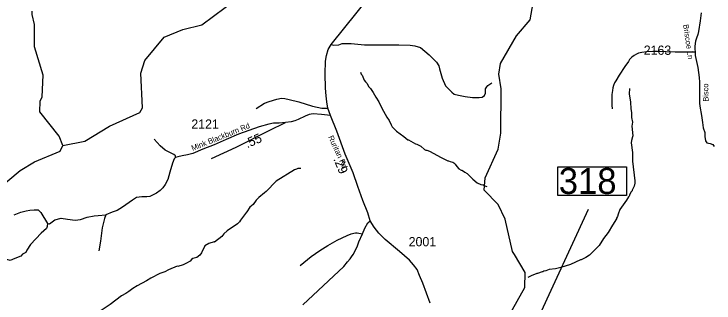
# Model space of a CAD drawing. Extents: x 1248089 to 1457196, y 820910 to 988753.
# Drawn here: x 1401339 to 1410804, y 909758 to 913659 of the extents above; entities that cross this region are included whole.
import ezdxf

# ---------------------------------------------------------------- set-up
doc = ezdxf.new("R2010")
doc.units = 0
for name, color, linetype in [('Exist Hydrographic Creek Single Shore', 7, 'Continuous'), ('Exist Hydrographic Misc Water Feature', 7, 'Continuous'), ('Exist Road Non-System Type 51', 7, 'Continuous'), ('Exist Road Secondary Structure Standard Bridge Number Label', 7, 'Continuous'), ('Exist Road Secondary Type 41 Attributed', 7, 'Continuous'), ('Exist Road Secondary Type 51 Attributed', 7, 'Continuous'), ('Exist Road Secondary Type 51 Label', 7, 'Continuous'), ('Prop GRAU CAT1 Cell', 7, 'Continuous'), ('Prop Lane Lines', 7, 'Continuous')]:
    doc.layers.add(name, color=color, linetype=linetype)

msp = doc.modelspace()

# ---------------------------------------------------------------- linework, layer by layer
at = {"layer": 'Exist Hydrographic Creek Single Shore'}
for points in [[(1403880.9, 913511.2), (1404196.1, 913746.9), (1404399.1, 913900.5), (1404712.1, 914078), (1404907.1, 914241.5), (1405037.1, 914495), (1405097.1, 914552.9), (1405198, 914593.5), (1405367.1, 914721.3), (1405636, 915208.5), (1405773.1, 915389.5), (1405897.1, 915728.5), (1405877.1, 915991.5)], [(1400787, 911005.4), (1400895.9, 911045.9), (1401110, 911291), (1401424.1, 911548)]]:
    msp.add_lwpolyline(points, dxfattribs=at)
at = {"layer": 'Exist Hydrographic Misc Water Feature'}
for points in [[(1408105.5, 910411.9), (1408080.1, 910454.7), (1407981.1, 910890.1), (1407885.1, 911085.7), (1407697.1, 911279.9), (1407709.1, 911447.1), (1407884.1, 911834.3), (1407922.2, 912050.1), (1407926.2, 912650.8), (1407896.1, 912845.2), (1407916.1, 912992.6), (1408132.1, 913365.8), (1408320.2, 913578.6), (1408358.9, 913810.7)], [(1401998, 911883.8), (1401950, 912009.5), (1401690, 912339.8), (1401693, 912481), (1401719.9, 912539.5), (1401734, 912831.4), (1401617, 913214.5), (1401615, 913516.7), (1401584, 913651.8), (1401585.1, 913696.3)], [(1401998, 911883.8), (1402299, 911943.4), (1402629, 912143.6), (1403041, 912329), (1403076.1, 912394), (1403052.1, 912860.6), (1403106, 913033.6), (1403371, 913346.7), (1403623, 913449.9), (1403880.9, 913511.2)], [(1406023.9, 912872.1), (1406033.4, 912847.9), (1406045, 912831.7), (1406075.6, 912767), (1406091.1, 912744.8), (1406108.7, 912726.3), (1406137.6, 912677.7), (1406161.1, 912651.3), (1406197.6, 912598.9), (1406230.6, 912535.8), (1406273.3, 912474.9), (1406313.5, 912390), (1406378.8, 912268.6), (1406413.7, 912219.9), (1406436.5, 912161.5), (1406451.9, 912135.1), (1406510.6, 912075.5), (1406611.1, 912003.7), (1406666, 911958.5), (1406674, 911958.3), (1406769, 911908.2), (1406784.9, 911903.9), (1406840.3, 911874.7), (1406891.3, 911829.6), (1406907.2, 911821.3), (1406923.2, 911820.9), (1406958.9, 911808.2), (1407112.9, 911720.8), (1407204.1, 911678.8), (1407212.1, 911678.6), (1407235.8, 911666.1), (1407271.6, 911657.4), (1407287.4, 911649), (1407305.1, 911632.6), (1407324.4, 911600.2), (1407353.7, 911569.6), (1407385.3, 911550.8), (1407393.3, 911550.7), (1407417, 911538.2), (1407432.7, 911525.8), (1407466.4, 911507.2), (1407542.6, 911427.5), (1407601.6, 911378.2), (1407649.2, 911359.1), (1407681, 911352.5), (1407704.7, 911339.9), (1407734.3, 911331.8)], [(1409659.5, 912652), (1409656, 912582.1), (1409673.5, 912467.8), (1409679.6, 912379.8), (1409686.5, 912327.6), (1409689, 912261.5), (1409699.7, 912199.4), (1409690.5, 912143.6), (1409705.7, 912015.4), (1409703.4, 911999.4), (1409686.3, 911951.8), (1409685.6, 911919.8), (1409702.9, 911791.6), (1409703.8, 911671.6), (1409734.4, 911407.1), (1409733.7, 911375.1), (1409724.9, 911335.3), (1409695.7, 911280.1), (1409695.5, 911272.1), (1409683.2, 911256.3), (1409662.4, 911216.8), (1409662.2, 911208.8), (1409651.8, 911193), (1409645.8, 911189.2), (1409620.7, 911145.8), (1409531, 911020.4), (1409506.6, 910956.4), (1409500, 910924.6), (1409487.5, 910900.8), (1409487.2, 910892.8), (1409429.3, 910806.2), (1409373.2, 910711.5), (1409311.5, 910628.9), (1409251.4, 910534.3), (1409120.5, 910403.3), (1409071.8, 910370.4), (1409007.1, 910339.8), (1408999.1, 910340), (1408861.7, 910275), (1408734.5, 910236.2), (1408660.5, 910219.5), (1408576.3, 910209.4), (1408527.8, 910190.5), (1408503.8, 910187), (1408487.6, 910179.3), (1408479.6, 910179.6), (1408415.1, 910157), (1408407.1, 910157.2), (1408330.4, 910124.9), (1408287.5, 910099.9)], [(1401424.1, 911548), (1401618, 911664.9), (1401963, 911809), (1401998, 911883.8)], [(1405217.6, 911574.7), (1405177.5, 911571.5), (1405157.4, 911566), (1405133.2, 911554.6), (1404885.8, 911402.2), (1404748.7, 911261.2), (1404724.4, 911245.8), (1404651, 911183.5), (1404614.2, 911144.3), (1404570.9, 911089.3), (1404526.1, 911052.3), (1404488.7, 910987.2), (1404482.6, 910985), (1404400.3, 910877.1), (1404387.8, 910853.5), (1404373.5, 910837.8), (1404359.1, 910824.1), (1404221.1, 910733.2), (1404176.2, 910690.2), (1404149.4, 910654.9), (1404051.8, 910581), (1404047.8, 910582.8), (1403971.4, 910562.8), (1403920.7, 910527.9), (1403872.6, 910433.1), (1403849.9, 910401.6), (1403811.2, 910370.5), (1403758.9, 910357.6), (1403740.7, 910344), (1403720.2, 910320.5), (1403673.6, 910295.6), (1403625.1, 910274.6), (1403552.6, 910252.2), (1403547.2, 910253.1), (1403427.5, 910203), (1403379, 910176.2), (1403310.5, 910155.7), (1403187.1, 910092.4), (1403132.3, 910055.7), (1403006.8, 909988.4), (1402946, 909951.1), (1402893.7, 909913.6)], [(1408036.3, 909414.2), (1408034.2, 909421.6), (1408037.2, 909595.5), (1408245.2, 909968.9), (1408249.2, 910169), (1408105.5, 910411.9)], [(1402893.7, 909913.6), (1402852.5, 909884), (1402793.8, 909853.2), (1402641.3, 909736.6), (1402503.4, 909647.8), (1402479.1, 909636.4), (1402470.9, 909628.5), (1402430.4, 909605.4), (1402389.8, 909574.3), (1402195, 909446.7), (1402122.3, 909416.3), (1402114.3, 909416.6), (1402001.6, 909387), (1401929, 909360.7), (1401880.8, 909349.7), (1401864.6, 909342), (1401832.4, 909334.7), (1401743.8, 909304.8), (1401711.7, 909297.4), (1401534, 909221.4), (1401526, 909221.7), (1401493.7, 909208.3), (1401390.8, 909209.2)]]:
    msp.add_lwpolyline(points, dxfattribs=at)
at = {"layer": 'Exist Road Non-System Type 51'}
for points in [[(1405626.3, 913247.1), (1405665.5, 913238), (1405731.4, 913242.8), (1405775.3, 913259.9), (1405897.2, 913259.9), (1406080.2, 913242.8), (1406363.1, 913242.8), (1406543.6, 913242.8), (1406697.3, 913238), (1406760.7, 913230.6), (1406836.4, 913208.7), (1406951, 913106.1), (1407053.5, 913010.9), (1407085.2, 912959.7), (1407090, 912920.6), (1407129.1, 912793.7), (1407173, 912688.7), (1407204.7, 912657), (1407260.8, 912603.3), (1407292.5, 912578.9), (1407351, 912564.2), (1407441.3, 912547.1), (1407536.4, 912532.5), (1407626.7, 912532.5), (1407668.2, 912534.9), (1407702.3, 912556.9), (1407712.1, 912588.6), (1407714.5, 912647.2), (1407730.6, 912676.4), (1407747.7, 912695.9), (1407798.9, 912730.1)], [(1410549.6, 913143.2), (1410278.7, 913144.4), (1410038.6, 913151.2), (1409974.7, 913154.7), (1409894.5, 913150.3), (1409828.3, 913141.7), (1409784, 913128.6), (1409755.7, 913115.1), (1409725.4, 913099.7), (1409692.9, 913076.6), (1409660.2, 913043.2), (1409645.7, 913019.5), (1409598.3, 912950.4), (1409521.7, 912831.8), (1409474.2, 912758.8), (1409457.6, 912729.1), (1409442.8, 912693.4), (1409434.2, 912661.5), (1409431.5, 912625.5), (1409422.2, 912571.7), (1409422.9, 912509.6), (1409423.3, 912427.6), (1409426.3, 912379.5)], [(1404615.2, 912385.1), (1404726.3, 912456.2), (1404790, 912476.8), (1404891.6, 912511.2), (1404955.4, 912525), (1405000.3, 912520.4), (1405061.7, 912506.6), (1405189.3, 912474.5), (1405375.9, 912417.2), (1405503.5, 912389.7), (1405536.5, 912387.4), (1405583.8, 912389.7)], [(1410611.6, 912413.5), (1410634.5, 912291), (1410645.9, 912193.5), (1410657.4, 912124.6), (1410677.5, 912058.7), (1410680.3, 912007), (1410688.9, 911946.8), (1410706.1, 911921), (1410752, 911912.4), (1410789.3, 911898), (1410803.6, 911869.3)], [(1404011.1, 911709.3), (1404342.9, 911863.1), (1404789.3, 912085.2), (1405009.7, 912194.9)], [(1403521.5, 911720.3), (1403523.5, 911743.7), (1403501.6, 911763.2), (1403421.1, 911802.3), (1403384.5, 911821.8), (1403316.2, 911880.4), (1403233.3, 911970.7)], [(1403137.3, 911191.6), (1403066, 911190.9), (1402997.7, 911183.6), (1402941.6, 911144.6), (1402807.4, 911051.8), (1402734.2, 911007.9), (1402668.4, 910983.5), (1402583, 910946.8), (1402561, 910900.5), (1402529.3, 910771.1), (1402509.8, 910592.9), (1402487.7, 910463.1)], [(1401340.1, 910949.2), (1401432.7, 910983.4), (1401505.9, 911002.9), (1401554.7, 911010.3), (1401613.3, 911015.1), (1401664.5, 911015.1), (1401701.1, 910981), (1401791.3, 910829.6), (1401818.2, 910827.2), (1401854.7, 910851.6), (1401891.3, 910878.4), (1401979.1, 910902.9), (1402062.1, 910890.7), (1402164.5, 910876), (1402237.7, 910885.8), (1402328, 910917.5), (1402423.1, 910934.6), (1402479.2, 910939.5), (1402583, 910946.8)], [(1401791.3, 910829.6), (1401788.9, 910788.1), (1401776.7, 910761.3), (1401705.9, 910700.3), (1401562, 910546.5), (1401510.8, 910470.8), (1401498.6, 910441.5), (1401454.7, 910414.6), (1401430.3, 910387.8), (1401352.2, 910356.1), (1401288.8, 910331.7), (1401242.5, 910343.9)], [(1405209.5, 910263.8), (1405356.1, 910384.7), (1405475.8, 910466.4), (1405583.4, 910532.3), (1405706.9, 910605.6), (1405842.3, 910666.9), (1405896.8, 910691.8), (1405933, 910700.9), (1405957.1, 910706.4), (1405981.2, 910706), (1406001.1, 910701.6), (1406051.5, 910691)]]:
    msp.add_lwpolyline(points, dxfattribs=at)
at = {"layer": 'Exist Road Secondary Structure Standard Bridge Number Label'}
msp.add_line((1407600.1, 907757.3), (1409105.8, 911025.5), dxfattribs=at)
msp.add_lwpolyline([(1408692.7, 911594), (1409621.7, 911594), (1409621.7, 911209.9), (1408692.7, 911209.9)], close=True, dxfattribs=at)
at = {"layer": 'Exist Road Secondary Type 41 Attributed'}
msp.add_lwpolyline([(1410628.2, 913673.9), (1410616, 913566.1), (1410595.1, 913424.4), (1410584.3, 913382.6), (1410567.5, 913334.9), (1410554.6, 913291.1), (1410545.3, 913223.3), (1410544.5, 913187.3), (1410549.6, 913143.2), (1410550.8, 913099.1), (1410585.7, 912936.3), (1410603, 912803.9), (1410607.9, 912737.7), (1410609.6, 912525.6), (1410608.4, 912453.6), (1410611.6, 912413.5)], dxfattribs=at)
at = {"layer": 'Exist Road Secondary Type 51 Attributed'}
for points in [[(1405616.9, 912288.8), (1405583.8, 912389.7), (1405568.4, 912473.4), (1405559, 912553.6), (1405551.9, 912659.1), (1405546, 912850.5), (1405550.7, 913022.4), (1405562.5, 913098.1), (1405588.5, 913180.6), (1405626.3, 913247.1), (1406331.7, 914124.5)], [(1405616.9, 912288.8), (1405498.7, 912302.6), (1405385.4, 912309.5), (1405331, 912302.6), (1405274.3, 912279.7), (1405179.8, 912233.8), (1405134.9, 912215.5), (1405085.3, 912204), (1405009.7, 912194.9), (1404922.3, 912183.4), (1404846.7, 912183.4), (1404783, 912171.9), (1404653, 912137.5), (1404373.1, 912037.8), (1404207.7, 911964.5), (1404044.7, 911893.4), (1403891.2, 911833.8), (1403755.3, 911777.6), (1403686.8, 911757), (1403611.2, 911745.5), (1403554.5, 911731.8), (1403521.5, 911720.3), (1403504.9, 911704.3), (1403481.3, 911644.7), (1403448.2, 911523.2), (1403417.5, 911424.6), (1403382.1, 911355.8), (1403353.7, 911314.6), (1403313.6, 911275.6), (1403264, 911238.9), (1403221.4, 911216), (1403176.6, 911195.4), (1403137.3, 911191.6)], [(1406153.1, 910867.6), (1406124.8, 910973), (1406056.3, 911140.4), (1405987.8, 911328.3), (1405922.8, 911512.9), (1405816.5, 911765), (1405704.3, 912077.9), (1405616.9, 912288.8)], [(1405246.7, 909732.6), (1405797.1, 910248.4), (1405847, 910314.6), (1405883.8, 910351.9), (1405902.4, 910381.5), (1405925, 910410.9), (1405953.5, 910460.7), (1405981.9, 910529.4), (1406002.7, 910581.5), (1406051.5, 910691), (1406084.6, 910766.7), (1406124.8, 910840.1), (1406153.1, 910867.6)], [(1406965.8, 909753.4), (1406865.8, 910023.5), (1406822.1, 910129.9), (1406789.2, 910208.2), (1406740.7, 910273.9), (1406686, 910334.9), (1406552, 910453), (1406358.1, 910614.2), (1406273.6, 910700.3), (1406209.5, 910783.2), (1406153.1, 910867.6)]]:
    msp.add_lwpolyline(points, dxfattribs=at)

# ---------------------------------------------------------------- texts
at = {"layer": 'Exist Road Secondary Structure Standard Bridge Number Label'}
msp.add_text('318', height=350, dxfattribs=at).set_placement((1408705.2, 911229.7))
at = {"layer": 'Exist Road Secondary Type 51 Label'}
for s, rotation, p in [('Briscoe Ln', 278.13206, (1410385.9, 913514.4)), ('Bisco', 91.21769, (1410730.4, 912476.7)), ('Mink Blackburn Rd', 21.8861, (1403755.3, 911809.8)), ('Ruritan Rd', 294.95283, (1405584.6, 911998))]:
    msp.add_text(s, height=75, rotation=rotation, dxfattribs=at).set_placement(p)
at = {"layer": 'Prop GRAU CAT1 Cell'}
for s, rotation, p in [('.55', 23.92243, (1404492.3, 911845.3)), ('.29', 292.85911, (1405654.5, 911700.8))]:
    msp.add_text(s, height=125, rotation=rotation, dxfattribs=at).set_placement(p)
at = {"layer": 'Prop Lane Lines'}
for s, p in [('2163', (1409853.6, 913108.2)), ('2121', (1403736.9, 912110.7)), ('2001', (1406675.4, 910523))]:
    msp.add_text(s, height=125, dxfattribs=at).set_placement(p)

doc.saveas('drawing.dxf')
